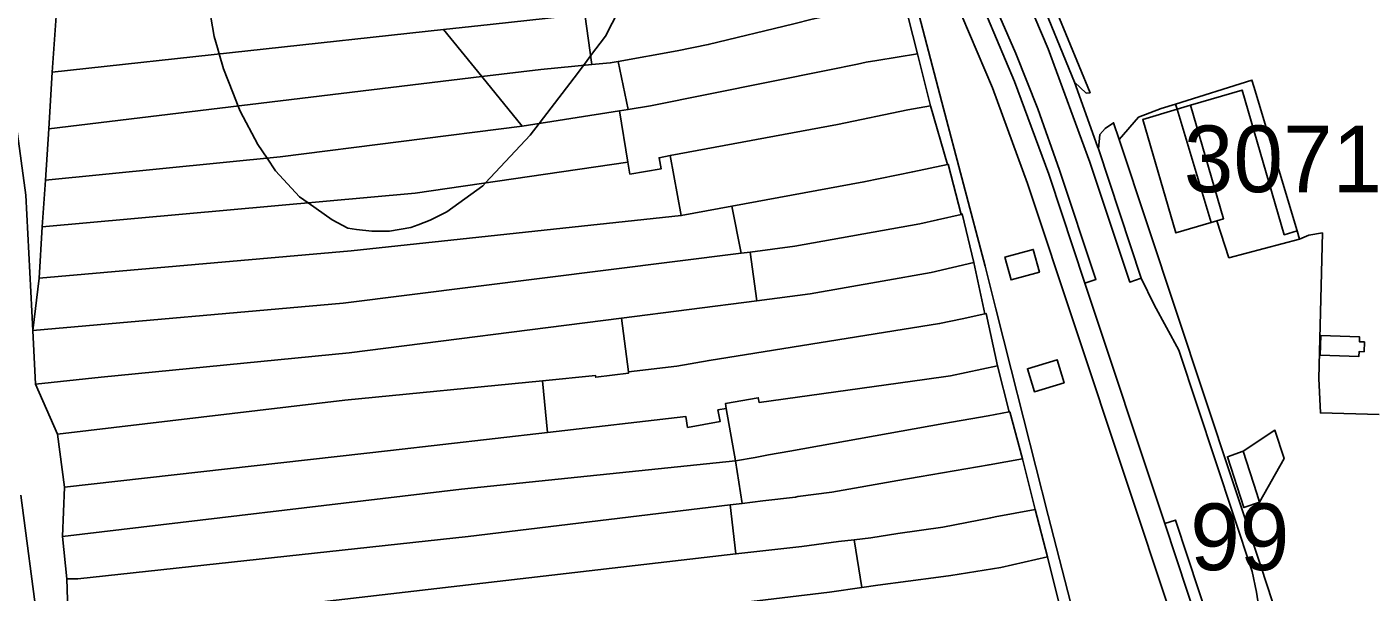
# Model space of a CAD drawing. Extents: x -521939 to -516426, y -1197857 to -1189551.
# Drawn here: x -520218 to -519915.6, y -1191590.7 to -1191463.5 of the extents above; entities that cross this region are included whole.
import ezdxf

# ---------------------------------------------------------------- set-up
doc = ezdxf.new("R2010")
doc.units = 0
for name, color, linetype in [('95590013', 7, 'Continuous'), ('95630013', 7, 'Continuous'), ('95640013', 7, 'Continuous'), ('95660013', 7, 'Continuous')]:
    doc.layers.add(name, color=color, linetype=linetype)

msp = doc.modelspace()

# ---------------------------------------------------------------- linework, layer by layer
at = {"layer": '95590013'}
for points in [[(-520229.82, -1191411.39), (-520217.76, -1191408.86), (-520216.15, -1191419.1), (-520214.62, -1191428.29), (-520213.69, -1191435.53), (-520211.58, -1191449.49), (-520211.37, -1191461.09), (-520212.27, -1191473.67), (-520213.04, -1191486.46), (-520213.81, -1191497.96), (-520214.51, -1191508.5), (-520215.24, -1191520.06), (-520216.62, -1191531.81), (-520218.25, -1191501.38), (-520220.35, -1191485.89), (-520224.05, -1191458.56), (-520226.35, -1191435.06), (-520227, -1191429.8)], [(-520113.74, -1191462.97), (-520124.25, -1191464.11), (-520212.27, -1191473.67), (-520211.37, -1191461.09), (-520124.06, -1191451.53), (-520090.98, -1191448.08), (-520089.51, -1191456.76), (-520089.03, -1191460.23), (-520092.48, -1191460.63)], [(-520115.63, -1191474.69), (-520124.25, -1191464.11), (-520113.74, -1191462.97), (-520092.48, -1191460.63), (-520090.91, -1191471.99), (-520102.34, -1191473.08)], [(-520213.04, -1191486.46), (-520212.27, -1191473.67), (-520124.25, -1191464.11), (-520115.63, -1191474.69)], [(-520106.6, -1191485.85), (-520115.63, -1191474.69), (-520102.34, -1191473.08), (-520090.91, -1191471.99), (-520086.76, -1191471.59), (-520084.94, -1191471.26), (-520082.69, -1191482.08), (-520084.7, -1191482.4)], [(-520161.01, -1191492.77), (-520213.81, -1191497.96), (-520213.04, -1191486.46), (-520115.63, -1191474.69), (-520106.6, -1191485.85)], [(-520130.63, -1191500.9), (-520214.51, -1191508.5), (-520213.81, -1191497.96), (-520161.01, -1191492.77), (-520106.6, -1191485.85), (-520084.7, -1191482.4), (-520082.77, -1191493.95)], [(-520075.33, -1191495.45), (-520075.75, -1191492.93), (-520073.3, -1191492.47), (-520070.77, -1191505.95), (-520145.01, -1191513.85), (-520215.24, -1191520.06), (-520214.51, -1191508.5), (-520130.63, -1191500.9), (-520082.77, -1191493.95), (-520082.32, -1191496.62)], [(-520216.62, -1191531.81), (-520215.24, -1191520.06), (-520145.01, -1191513.85), (-520070.77, -1191505.95), (-520059.42, -1191503.85), (-520057.33, -1191514.41), (-520146.83, -1191525.68)], [(-520084.19, -1191529.03), (-520145.49, -1191536.85), (-520201.29, -1191542.3), (-520216.07, -1191543.85), (-520216.62, -1191531.81), (-520146.83, -1191525.68), (-520057.33, -1191514.41), (-520055.25, -1191514.15), (-520053.81, -1191525.15)], [(-520211.08, -1191555.16), (-520216.07, -1191543.85), (-520201.29, -1191542.3), (-520145.49, -1191536.85), (-520084.19, -1191529.03), (-520082.67, -1191541.09), (-520082.63, -1191541.4), (-520090.01, -1191542.33), (-520090.06, -1191541.94), (-520101.99, -1191543.11), (-520146.43, -1191547.45)], [(-520136.18, -1191558.8), (-520209.53, -1191567.09), (-520211.08, -1191555.16), (-520146.43, -1191547.45), (-520101.99, -1191543.11), (-520100.88, -1191554.73)], [(-520209.99, -1191578.18), (-520209.53, -1191567.09), (-520136.18, -1191558.8), (-520100.88, -1191554.73), (-520069.78, -1191551.15), (-520069.34, -1191553.62), (-520062.05, -1191552.31), (-520062.53, -1191549.66), (-520060.66, -1191549.32), (-520058.54, -1191561.13), (-520120.18, -1191567.49)], [(-520206.54, -1191587.71), (-520208.97, -1191587.71), (-520209.99, -1191578.18), (-520120.18, -1191567.49), (-520058.54, -1191561.13), (-520057.05, -1191570.72), (-520059.8, -1191571.05), (-520118.71, -1191578.19)], [(-520208.64, -1191599.6), (-520208.97, -1191587.71), (-520206.54, -1191587.71), (-520118.71, -1191578.19), (-520059.8, -1191571.05), (-520058.48, -1191582.09), (-520158.72, -1191593.67)], [(-520132.52, -1191602.55), (-520205.92, -1191610.73), (-520208.64, -1191599.6), (-520158.72, -1191593.67), (-520058.48, -1191582.09), (-520043.63, -1191580.37), (-520035.4, -1191579.27), (-520031.86, -1191578.88), (-520030.14, -1191589.61), (-520037.46, -1191590.68), (-520088.83, -1191596.86)]]:
    msp.add_lwpolyline(points, close=True, dxfattribs=at)
at = {"layer": '95630013'}
msp.add_lwpolyline([(-520219.31, -1191568.84), (-520215.5, -1191597.95), (-520214.31, -1191653.49), (-520214.6, -1191657.89), (-520216.83, -1191733.94), (-520215.12, -1191745.09), (-520203.95, -1191777.85), (-520185.99, -1191830.46)], dxfattribs=at)
at = {"layer": '95640013'}
for points in [[(-519978.84, -1191493.9), (-519988.27, -1191468.47), (-519992.77, -1191457.87), (-519997.36, -1191448), (-520002.37, -1191437.99), (-520009.51, -1191425.23), (-520015.94, -1191414.83), (-520020.97, -1191407.25), (-520027.51, -1191397.96), (-520033.11, -1191390.25), (-520031.96, -1191389.34), (-520018.78, -1191407.14), (-520005.92, -1191426.11), (-519998.32, -1191439.49), (-519990.75, -1191455.16), (-519982.28, -1191475.94), (-519977.14, -1191490.38), (-519976.95, -1191490.92), (-519967.28, -1191520.06), (-519969.9, -1191520.93)], [(-519979.96, -1191521.18), (-519987.95, -1191497.1), (-519988.12, -1191496.63), (-519995.8, -1191475.78), (-520001.92, -1191461.39), (-520012.56, -1191439.55), (-520022.9, -1191421.16), (-520033.82, -1191403.71), (-520040.12, -1191395.1), (-520038.97, -1191394.27), (-520029.04, -1191408.08), (-520022.12, -1191418.36), (-520015.57, -1191429), (-520006.81, -1191445.02), (-520000.91, -1191457.04), (-519995.5, -1191469.46), (-519990.59, -1191481.97), (-519985.65, -1191495.74), (-519977.5, -1191520.36)], [(-520090.91, -1191471.99), (-520092.48, -1191460.63), (-520089.03, -1191460.23), (-520085.23, -1191459.78), (-520079.22, -1191459.01), (-520077.92, -1191458.67), (-520067.95, -1191456.49), (-520048.58, -1191452), (-520030.51, -1191447.58), (-520023.82, -1191445.95), (-520023.55, -1191445.91), (-520020.73, -1191457.45), (-520029.95, -1191459.39), (-520041.35, -1191461.79), (-520045.44, -1191462.79), (-520064.72, -1191467.49), (-520071.66, -1191468.86), (-520084.94, -1191471.26), (-520086.76, -1191471.59)], [(-520017.66, -1191469.57), (-520026.79, -1191471.05), (-520029.18, -1191471.44), (-520031.14, -1191471.86), (-520037.83, -1191473.27), (-520077.7, -1191481.29), (-520082.69, -1191482.08), (-520084.94, -1191471.26), (-520071.66, -1191468.86), (-520064.72, -1191467.49), (-520045.44, -1191462.79), (-520041.35, -1191461.79), (-520029.95, -1191459.39), (-520020.73, -1191457.45)], [(-520082.32, -1191496.62), (-520082.77, -1191493.95), (-520084.7, -1191482.4), (-520082.69, -1191482.08), (-520077.7, -1191481.29), (-520037.83, -1191473.27), (-520031.14, -1191471.86), (-520029.18, -1191471.44), (-520026.79, -1191471.05), (-520017.66, -1191469.57), (-520014.7, -1191481.23), (-520019.79, -1191482.19), (-520035.64, -1191485.48), (-520073.3, -1191492.47), (-520075.75, -1191492.93), (-520075.33, -1191495.45)], [(-519932.24, -1191509.41), (-519935.13, -1191510.25), (-519944.61, -1191477.7), (-519956.22, -1191481.12), (-519959.23, -1191482.01), (-519959.57, -1191480.86), (-519942.41, -1191475.46), (-519941.97, -1191476.92)], [(-519951.55, -1191507.52), (-519959.23, -1191482.01), (-519956.22, -1191481.12), (-519944.61, -1191477.7), (-519935.13, -1191510.25), (-519932.24, -1191509.41), (-519931.7, -1191511.23), (-519947.58, -1191515.44), (-519950.26, -1191507.13)], [(-520029.7, -1191498.36), (-520059.42, -1191503.85), (-520070.77, -1191505.95), (-520073.3, -1191492.47), (-520035.64, -1191485.48), (-520019.79, -1191482.19), (-520014.7, -1191481.23), (-520010.89, -1191494.47), (-520018.71, -1191496.08)], [(-519941.34, -1191590.66), (-519942.38, -1191586.04), (-519958.85, -1191536.25), (-519964.41, -1191526.07), (-519967.28, -1191520.06), (-519976.95, -1191490.92), (-519976.62, -1191487.71), (-519975.39, -1191486.37), (-519973.52, -1191485.06), (-519972.27, -1191488.83), (-519940.35, -1191585.05), (-519932.79, -1191607.99), (-519924.32, -1191634.13), (-519889.91, -1191738.14), (-519881.48, -1191745.98), (-519873.25, -1191750.74), (-519874.3, -1191752.56), (-519882.73, -1191747.68), (-519893.38, -1191737.79), (-519897.31, -1191731.93), (-519901.82, -1191718.32), (-519929.33, -1191635.28), (-519937.84, -1191609.04), (-519939.31, -1191603.72)], [(-520017.09, -1191507.79), (-520045.24, -1191512.84), (-520055.25, -1191514.15), (-520057.33, -1191514.41), (-520059.42, -1191503.85), (-520029.7, -1191498.36), (-520018.71, -1191496.08), (-520010.89, -1191494.47), (-520010.73, -1191494.41), (-520007.79, -1191505.69), (-520013.16, -1191506.9)], [(-520055.25, -1191514.15), (-520045.24, -1191512.84), (-520017.09, -1191507.79), (-520013.16, -1191506.9), (-520007.79, -1191505.69), (-520007.55, -1191505.56), (-520004.99, -1191516.5), (-520014.53, -1191518.73), (-520025.59, -1191520.7), (-520041.81, -1191523.58), (-520053.81, -1191525.15)], [(-519997.96, -1191515.3), (-519996.56, -1191520.41), (-519990.19, -1191518.66), (-519991.6, -1191513.55)], [(-519990.19, -1191518.66), (-519996.56, -1191520.41), (-519997.96, -1191515.3), (-519991.6, -1191513.55)], [(-520025.59, -1191520.7), (-520014.53, -1191518.73), (-520004.99, -1191516.5), (-520002.46, -1191528.07), (-520007.57, -1191529.16), (-520012.68, -1191530.25), (-520064.52, -1191538.53), (-520071.8, -1191539.84), (-520082.67, -1191541.09), (-520084.19, -1191529.03), (-520053.81, -1191525.15), (-520041.81, -1191523.58)], [(-520069.34, -1191553.62), (-520069.78, -1191551.15), (-520100.88, -1191554.73), (-520101.99, -1191543.11), (-520090.06, -1191541.94), (-520090.01, -1191542.33), (-520082.63, -1191541.4), (-520082.67, -1191541.09), (-520071.8, -1191539.84), (-520064.52, -1191538.53), (-520012.68, -1191530.25), (-520007.57, -1191529.16), (-520002.46, -1191528.07), (-520002.17, -1191528.01), (-519999.67, -1191539.74), (-520010.18, -1191541.98), (-520016.08, -1191542.81), (-520053.27, -1191548), (-520053.47, -1191546.92), (-520060.85, -1191548.24), (-520060.66, -1191549.32), (-520062.53, -1191549.66), (-520062.05, -1191552.31)], [(-519917.11, -1191534.39), (-519917.18, -1191536.58), (-519918.28, -1191536.54), (-519918.32, -1191537.65), (-519927.01, -1191537.36), (-519926.87, -1191532.96), (-519918.17, -1191533.25), (-519918.21, -1191534.35)], [(-520060.66, -1191549.32), (-520060.85, -1191548.24), (-520053.47, -1191546.92), (-520053.27, -1191548), (-520016.08, -1191542.81), (-520010.18, -1191541.98), (-519999.67, -1191539.74), (-519997.02, -1191550.13), (-520001.75, -1191550.98), (-520011.67, -1191552.75), (-520046.38, -1191558.96), (-520051.16, -1191559.81), (-520054.17, -1191560.35), (-520058.54, -1191561.13)], [(-519992.91, -1191540.43), (-519991.34, -1191545.6), (-519984.65, -1191543.57), (-519986.22, -1191538.4)], [(-519984.65, -1191543.57), (-519991.34, -1191545.6), (-519992.91, -1191540.43), (-519986.22, -1191538.4)], [(-520057.05, -1191570.72), (-520058.54, -1191561.13), (-520054.17, -1191560.35), (-520051.16, -1191559.81), (-520046.38, -1191558.96), (-520011.67, -1191552.75), (-520001.75, -1191550.98), (-519997.02, -1191550.13), (-519996.86, -1191550.12), (-519994.03, -1191560.71), (-520001.51, -1191562.01), (-520017.29, -1191564.76), (-520022.02, -1191565.58), (-520036.88, -1191568.17), (-520044.54, -1191569.19), (-520045.11, -1191569.27), (-520052.46, -1191570.16)], [(-519944.39, -1191558.98), (-519947.92, -1191560.23), (-519944.21, -1191571.66), (-519940.69, -1191570.43), (-519935.12, -1191560.62), (-519937.21, -1191554.24)], [(-519935.12, -1191560.62), (-519940.69, -1191570.43), (-519941.33, -1191568.45), (-519944.39, -1191558.98), (-519937.21, -1191554.24)], [(-520011.95, -1191576.04), (-520022.05, -1191577.48), (-520028.12, -1191578.46), (-520031.86, -1191578.88), (-520035.4, -1191579.27), (-520043.63, -1191580.37), (-520058.48, -1191582.09), (-520059.8, -1191571.05), (-520057.05, -1191570.72), (-520052.46, -1191570.16), (-520045.11, -1191569.27), (-520044.54, -1191569.19), (-520036.88, -1191568.17), (-520022.02, -1191565.58), (-520017.29, -1191564.76), (-520001.51, -1191562.01), (-519994.03, -1191560.71), (-519991.17, -1191572.07), (-520000.17, -1191573.74), (-520001.17, -1191573.93)], [(-519944.21, -1191571.66), (-519947.92, -1191560.23), (-519944.39, -1191558.98), (-519941.33, -1191568.45), (-519940.69, -1191570.43)], [(-520010.13, -1191586.96), (-520012.87, -1191587.32), (-520026.53, -1191589.13), (-520030.14, -1191589.61), (-520031.86, -1191578.88), (-520028.12, -1191578.46), (-520022.05, -1191577.48), (-520011.95, -1191576.04), (-520001.17, -1191573.93), (-520000.17, -1191573.74), (-519991.17, -1191572.07), (-519988.4, -1191582.72), (-519998.9, -1191585.14)], [(-519899.31, -1191757.43), (-519904.11, -1191746.27), (-519904.59, -1191745.15), (-519913.17, -1191722.18), (-519914.37, -1191718.97), (-519940.4, -1191640.9), (-519951.7, -1191606.35), (-519962.02, -1191575.25), (-519959.6, -1191574.45), (-519927.88, -1191670.53), (-519911.05, -1191721.41), (-519907.08, -1191732.84), (-519903.18, -1191743.42), (-519899.44, -1191752.28), (-519894.5, -1191761.95), (-519890.13, -1191768.88), (-519891.23, -1191772.83), (-519892.95, -1191768.4), (-519894.8, -1191765.21), (-519895.67, -1191765.56)]]:
    msp.add_lwpolyline(points, close=True, dxfattribs=at)
for points in [[(-519978.84, -1191493.9), (-519988.27, -1191468.47), (-519992.77, -1191457.87), (-519997.36, -1191448)], [(-519988.66, -1191454.26), (-519978.81, -1191478.31), (-519979.72, -1191478.38), (-519982.28, -1191475.94), (-519990.75, -1191455.16)], [(-519988.66, -1191454.26), (-519978.81, -1191478.31), (-519979.72, -1191478.38)], [(-519985.82, -1191593.01), (-519988.4, -1191582.72), (-519991.17, -1191572.07), (-519994.03, -1191560.71), (-519996.86, -1191550.12), (-519997.02, -1191550.13), (-519999.67, -1191539.74), (-520002.17, -1191528.01), (-520002.46, -1191528.07), (-520004.99, -1191516.5), (-520007.55, -1191505.56), (-520007.79, -1191505.69), (-520010.73, -1191494.41), (-520010.89, -1191494.47), (-520014.7, -1191481.23), (-520017.66, -1191469.57), (-520020.73, -1191457.45)], [(-520000.91, -1191457.04), (-519995.5, -1191469.46)], [(-520007.69, -1191461.01), (-520000.77, -1191477.2), (-519992.85, -1191498.72), (-519960.21, -1191597.05), (-519945.56, -1191641.36), (-519916.57, -1191728.01), (-519911.92, -1191738.32)], [(-520001.92, -1191461.39), (-519995.8, -1191475.78), (-519988.12, -1191496.63), (-519987.95, -1191497.1), (-519979.96, -1191521.18), (-519962.02, -1191575.25), (-519951.7, -1191606.35), (-519940.4, -1191640.9), (-519914.37, -1191718.97), (-519913.17, -1191722.18), (-519904.59, -1191745.15), (-519904.11, -1191746.27), (-519904.75, -1191746.53), (-519911.92, -1191738.32), (-519916.57, -1191728.01), (-519945.56, -1191641.36), (-519960.21, -1191597.05), (-519992.85, -1191498.72), (-520000.77, -1191477.2), (-520007.69, -1191461.01)], [(-519995.5, -1191469.46), (-519990.59, -1191481.97), (-519985.65, -1191495.74), (-519977.5, -1191520.36), (-519979.96, -1191521.18)], [(-519979.72, -1191478.38), (-519982.28, -1191475.94)], [(-519982.28, -1191475.94), (-519977.14, -1191490.38)], [(-519959.57, -1191480.86), (-519942.41, -1191475.46)], [(-519942.41, -1191475.46), (-519941.97, -1191476.92)], [(-519941.97, -1191476.92), (-519932.24, -1191509.41)], [(-519889.91, -1191738.14), (-519924.32, -1191634.13), (-519932.79, -1191607.99), (-519940.35, -1191585.05), (-519972.27, -1191488.83), (-519967.93, -1191483.84), (-519962.79, -1191481.84), (-519959.57, -1191480.86), (-519959.23, -1191482.01), (-519951.55, -1191507.52), (-519950.26, -1191507.13), (-519947.58, -1191515.44), (-519931.7, -1191511.23), (-519929.62, -1191510.36), (-519926.54, -1191509.84), (-519927.32, -1191542.58), (-519927, -1191550.36), (-519913.77, -1191550.69)], [(-519972.27, -1191488.83), (-519967.93, -1191483.84), (-519962.79, -1191481.84), (-519959.57, -1191480.86)], [(-519975.39, -1191486.37), (-519973.52, -1191485.06)], [(-519973.52, -1191485.06), (-519972.27, -1191488.83)], [(-519976.95, -1191490.92), (-519976.62, -1191487.71), (-519975.39, -1191486.37)], [(-519977.14, -1191490.38), (-519976.95, -1191490.92)], [(-519967.28, -1191520.06), (-519969.9, -1191520.93), (-519978.84, -1191493.9)], [(-520218.25, -1191501.38), (-520216.62, -1191531.81), (-520216.07, -1191543.85), (-520211.08, -1191555.16), (-520209.53, -1191567.09), (-520209.99, -1191578.18), (-520208.97, -1191587.71), (-520208.64, -1191599.6)], [(-519932.24, -1191509.41), (-519931.7, -1191511.23)], [(-519931.7, -1191511.23), (-519929.62, -1191510.36)], [(-519929.62, -1191510.36), (-519926.54, -1191509.84)], [(-519926.54, -1191509.84), (-519927.32, -1191542.58), (-519927, -1191550.36)], [(-519979.96, -1191521.18), (-519962.02, -1191575.25)], [(-519964.41, -1191526.07), (-519967.28, -1191520.06)], [(-519958.85, -1191536.25), (-519964.41, -1191526.07)], [(-519927.01, -1191537.36), (-519926.87, -1191532.96)], [(-519926.87, -1191532.96), (-519918.17, -1191533.25)], [(-519918.17, -1191533.25), (-519918.21, -1191534.35)], [(-519918.21, -1191534.35), (-519917.11, -1191534.39)], [(-519917.11, -1191534.39), (-519917.18, -1191536.58)], [(-519942.38, -1191586.04), (-519958.85, -1191536.25)], [(-519918.32, -1191537.65), (-519927.01, -1191537.36)], [(-519918.28, -1191536.54), (-519918.32, -1191537.65)], [(-519917.18, -1191536.58), (-519918.28, -1191536.54)], [(-519927, -1191550.36), (-519913.77, -1191550.69)], [(-520215.5, -1191597.95), (-520219.31, -1191568.84)], [(-519962.02, -1191575.25), (-519959.6, -1191574.45)], [(-519959.6, -1191574.45), (-519927.88, -1191670.53), (-519925.53, -1191677.64)], [(-519988.4, -1191582.72), (-519998.9, -1191585.14)], [(-519985.82, -1191593.01), (-519988.4, -1191582.72)], [(-519998.9, -1191585.14), (-520010.13, -1191586.96), (-520012.87, -1191587.32), (-520026.53, -1191589.13)], [(-519941.34, -1191590.66), (-519942.38, -1191586.04)], [(-520030.14, -1191589.61), (-520037.46, -1191590.68)], [(-520026.53, -1191589.13), (-520030.14, -1191589.61)], [(-519937.84, -1191609.04), (-519939.31, -1191603.72), (-519941.34, -1191590.66)]]:
    msp.add_lwpolyline(points, dxfattribs=at)
at = {"layer": '95660013'}
for points in [[(-519980.08, -1191605.12), (-519988.25, -1191573.4), (-519996.53, -1191540.6), (-520000, -1191526.96), (-520002.44, -1191517.37), (-520012.16, -1191480.4), (-520021.52, -1191444.52)], [(-520021.52, -1191444.52), (-520012.16, -1191480.4), (-520002.44, -1191517.37), (-520000, -1191526.96), (-519996.53, -1191540.6), (-519988.25, -1191573.4), (-519980.08, -1191605.12)], [(-520084.81, -1191459.73), (-520087.84, -1191465.56), (-520091.18, -1191470.02), (-520091.95, -1191471.03), (-520092.8, -1191472.17), (-520094.88, -1191474.95), (-520102.73, -1191485.24), (-520104.74, -1191487.87), (-520114.81, -1191498.6), (-520115.42, -1191499.25), (-520123.52, -1191505.12), (-520127.27, -1191507), (-520129.98, -1191508.02), (-520131.62, -1191508.64), (-520136.43, -1191509.46), (-520140.42, -1191509.46), (-520143.82, -1191509.11), (-520145.82, -1191508.76), (-520149.34, -1191506.88), (-520154.7, -1191503.08), (-520156.62, -1191501.72), (-520162.02, -1191495.85), (-520163.92, -1191493.06), (-520166.01, -1191489.98), (-520170, -1191482.47), (-520170.45, -1191481.31), (-520171.66, -1191478.25), (-520173.75, -1191472.96), (-520174.73, -1191469.59), (-520175.13, -1191468.21), (-520175.87, -1191465.68), (-520177.27, -1191457.36)], [(-520177.27, -1191457.36), (-520175.87, -1191465.68), (-520175.13, -1191468.21), (-520174.73, -1191469.59), (-520173.75, -1191472.96), (-520171.66, -1191478.25), (-520170.45, -1191481.31), (-520170, -1191482.47), (-520166.01, -1191489.98), (-520163.92, -1191493.06), (-520162.02, -1191495.85), (-520156.62, -1191501.72), (-520154.7, -1191503.08), (-520149.34, -1191506.88), (-520145.82, -1191508.76), (-520143.82, -1191509.11), (-520140.42, -1191509.46), (-520136.43, -1191509.46), (-520131.62, -1191508.64), (-520129.98, -1191508.02), (-520127.27, -1191507), (-520123.52, -1191505.12), (-520115.42, -1191499.25), (-520114.81, -1191498.6), (-520104.74, -1191487.87), (-520102.73, -1191485.24), (-520094.88, -1191474.95), (-520092.8, -1191472.17), (-520091.95, -1191471.03), (-520091.18, -1191470.02), (-520087.84, -1191465.56), (-520084.81, -1191459.73)]]:
    msp.add_lwpolyline(points, dxfattribs=at)
for points in [[(-519966.96, -1191484.3), (-519959.51, -1191509.86), (-519951.55, -1191507.52), (-519950.26, -1191507.13), (-519948.77, -1191506.68), (-519956.22, -1191481.12), (-519959.23, -1191482.01)], [(-519951.55, -1191507.52), (-519959.51, -1191509.86), (-519966.96, -1191484.3), (-519959.23, -1191482.01), (-519956.22, -1191481.12), (-519948.77, -1191506.68), (-519950.26, -1191507.13)]]:
    msp.add_lwpolyline(points, close=True, dxfattribs=at)

# ---------------------------------------------------------------- texts
for s, p in [('30710/III.', (-519957.72, -1191500.69)), ('99', (-519956.28, -1191585.73))]:
    msp.add_text(s, height=15, rotation=360, dxfattribs=at).set_placement(p)

doc.saveas('drawing.dxf')
